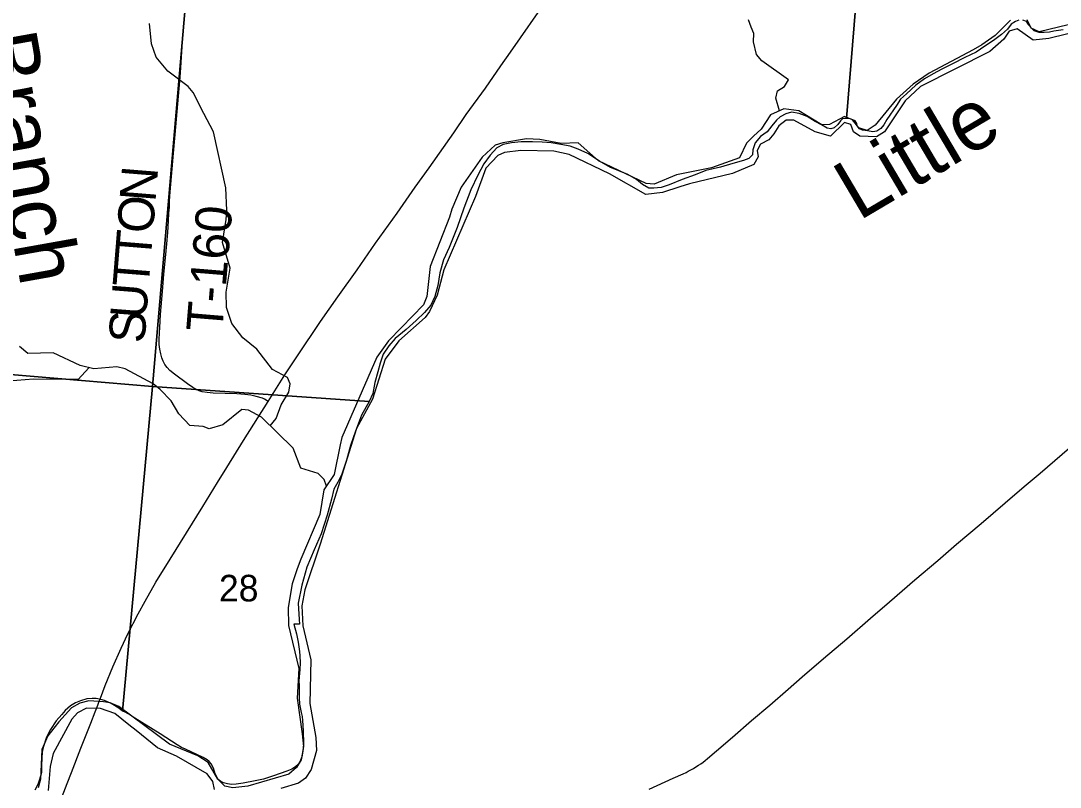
# Model space of a CAD drawing. Extents: x 1410790 to 1770854, y 448063 to 770588.
# Drawn here: x 1565500 to 1574144, y 639212 to 645585 of the extents above; entities that cross this region are included whole.
import ezdxf

# ---------------------------------------------------------------- set-up
doc = ezdxf.new("R2010")
doc.units = 0
for name, color, linetype in [('GM_X_County_Road', 7, 'Continuous'), ('GM_X_Major_River', 7, 'Continuous'), ('GM_X_Major_River_Text', 7, 'Continuous'), ('GM_X_Minor_River', 7, 'Continuous'), ('GM_X_Minor_River_Text', 7, 'Continuous'), ('GM_X_Section', 7, 'Continuous'), ('GM_X_Section_Text', 7, 'Continuous'), ('GM_X_Township_Road', 7, 'Continuous'), ('GM_X_Township_Road_Text', 7, 'Continuous'), ('GM_X_US_Route', 7, 'Continuous')]:
    doc.layers.add(name, color=color, linetype=linetype)

msp = doc.modelspace()

# ---------------------------------------------------------------- linework, layer by layer
at = {"layer": 'GM_X_County_Road'}
msp.add_lwpolyline([(1570725.4, 639196.5), (1570926.7, 639286.3), (1571009.4, 639324.1), (1571032.7, 639335.4), (1571050.7, 639344.6), (1571072.2, 639355.8), (1571094.3, 639368), (1571115.1, 639380.5), (1571136.4, 639394), (1571154.6, 639407), (1571173.7, 639421.2), (1571191.5, 639435.2), (1571212.1, 639452), (1571285.3, 639514.6), (1571419.1, 639629.2), (1571578.2, 639766.4), (1571728.7, 639895.3), (1571882.5, 640028.4), (1571999.4, 640128.9), (1572175.9, 640280.8), (1572369.5, 640445.2), (1572565.9, 640617), (1572725.8, 640754.6), (1572936.5, 640935.7), (1573126.4, 641098), (1573283.1, 641232), (1573487.5, 641405.2), (1573687.3, 641576.6), (1573844.1, 641711.2), (1573976.5, 641823.8), (1574220.5, 642033.1)], dxfattribs=at)
at = {"layer": 'GM_X_Major_River'}
for points in [[(1573731.7, 645588.4), (1573602.9, 645461.3), (1573491.2, 645385.8), (1573420.3, 645343.4), (1573054.1, 645147.8), (1572920.2, 645058.8), (1572783.4, 644931.8), (1572606.6, 644715.8), (1572537.6, 644671.3), (1572470.2, 644694.9), (1572417.8, 644762.2), (1572350.5, 644787.7), (1572225.1, 644722.6), (1572161.1, 644718.1), (1571971.9, 644834.5), (1571844.5, 644853.5), (1571735.4, 644802), (1571658.7, 644683.6), (1571593.4, 644625.1), (1571536.1, 644566.4), (1571477.4, 644445.7), (1571245.7, 644360.9), (1570952.6, 644303.7), (1570767, 644225.9), (1570701.2, 644231.4), (1570303.9, 644420.8), (1570135.5, 644568.8), (1569993.5, 644564.1), (1569816.4, 644596.2), (1569706.7, 644602.8), (1569508.1, 644569.3), (1569445.7, 644550.8), (1569337.5, 644451.2), (1569161.9, 644201.1), (1569085.8, 644018.7), (1569064.2, 643951.1), (1568904.9, 643542.5), (1568877.1, 643291), (1568849.6, 643221.6), (1568665.4, 643035.7), (1568557, 642924.1)], [(1574290.8, 645571.5), (1573969.3, 645492.9), (1573902.1, 645524.4), (1573869.6, 645591.2)], [(1574343.3, 645510.2), (1574049.9, 645437), (1573919.7, 645424), (1573786, 645517.1), (1573719.6, 645498.6), (1573676.1, 645431.6), (1573557.8, 645328.2), (1572981.7, 645039.3), (1572855.1, 644920.2), (1572683.2, 644659.9), (1572616.4, 644619.5), (1572476.6, 644624.7), (1572425.5, 644661.9), (1572402.9, 644722.5), (1572351.4, 644739.7), (1572234.9, 644626.3), (1572105.8, 644661.3), (1571930.2, 644757.4), (1571864.2, 644756.9), (1571805.3, 644712.3), (1571763.7, 644645.2), (1571720.6, 644594.2), (1571651.8, 644557.7), (1571624.7, 644506.3), (1571633.4, 644454.1), (1571596, 644388.9), (1571418.4, 644314.9), (1571060.8, 644229.1), (1570982.3, 644202.9), (1570837.3, 644156.2), (1570699.1, 644141.4), (1570397.3, 644312.5), (1570059.3, 644472.5), (1569932.1, 644499.4), (1569658.5, 644505.8), (1569522.2, 644488.9), (1569467.7, 644464.2), (1569367.3, 644358.4), (1569282, 644122.2)], [(1569282, 644122.2), (1569018.2, 643513.9), (1568963.3, 643303), (1568900.3, 643168.3), (1568863.1, 643117.2), (1568642.9, 642924.1), (1568529.4, 642770.7), (1568423.9, 642438.8), (1568292.3, 642193.7), (1568275.2, 642142.1), (1567988.5, 641234), (1567861.8, 640852.7), (1567838.7, 640719.1), (1567845.3, 640553.8)], [(1568557, 642924.1), (1568459.9, 642788.3), (1568170.7, 642118.5), (1568157.4, 642058.8), (1568105.7, 641811.8), (1568020.9, 641685.6), (1567986.1, 641480.3), (1567829.7, 641107.6), (1567797.9, 641028.3), (1567757, 640903.2), (1567722.5, 640705.8), (1567726.4, 640555.7)], [(1567726.4, 640555.7), (1567813.2, 640200.2), (1567797.8, 639952.1), (1567841.4, 639656.7), (1567851, 639550.3), (1567830.6, 639438.6), (1567793.1, 639375.3), (1567729.9, 639320.6), (1567387.3, 639219.8), (1567262.9, 639206.5), (1567197.1, 639219.9), (1567138.3, 639279.3), (1567059.3, 639417.2), (1566972.4, 639473.2), (1566736.3, 639570.5), (1566314.6, 639882.1), (1566243.2, 639913.7), (1566187.4, 639922.9), (1566067.4, 639929.6), (1565990.9, 639911.2), (1565922, 639872.6), (1565815.3, 639756.8), (1565724.6, 639638.5), (1565676.1, 639525.4), (1565662.7, 639279.3), (1565645.1, 639205.6)], [(1567845.3, 640553.8), (1567912.9, 640272.1), (1567902.9, 639907.8), (1567954.8, 639626.2), (1567960.4, 639517.9), (1567914.9, 639358.6), (1567867.3, 639287.5), (1567808.3, 639246.8), (1567663.2, 639201.8)], [(1567112.4, 639193.7), (1567097.9, 639260.1), (1567051.2, 639323.2), (1566794.1, 639471.1), (1566637.5, 639540.6), (1566460.4, 639682.6), (1566397.4, 639730.1), (1566281.3, 639824.8), (1566164.1, 639867.4), (1566046, 639867.9), (1565973.1, 639831.5), (1565925.9, 639776.4), (1565769.5, 639493.3), (1565743.1, 639383.8), (1565726.7, 639183.8)]]:
    msp.add_lwpolyline(points, dxfattribs=at)
at = {"layer": 'GM_X_Minor_River'}
for points in [[(1567574.7, 642217.3), (1567624.3, 642277.4), (1567666.5, 642392.6), (1567730.5, 642497.4), (1567739.8, 642565.2), (1567718.9, 642619.7), (1567594.3, 642684.4), (1567461.8, 642855.3), (1567347.7, 642947.8), (1567254.1, 643067.8), (1567210.8, 643200.8), (1567209.2, 643327), (1567241.2, 643528.5), (1567177.4, 643740), (1567209.1, 643933.5), (1567214.6, 644007.5), (1567204.3, 644195.9), (1567101.5, 644660.5), (1567022.6, 644814.3), (1566934.1, 644988.3), (1566893.1, 645039.2), (1566721.7, 645164.9), (1566626.1, 645283), (1566586.3, 645391.9), (1566571.6, 645562.4)], [(1571809.7, 644837.1), (1571779, 644941.5), (1571794.1, 645001.2), (1571852.8, 645038), (1571885.8, 645093.4), (1571663.1, 645252.1), (1571618.2, 645303.1), (1571594.3, 645409.7), (1571595.7, 645479.8), (1571574.7, 645532.2), (1571551.9, 645592.8)], [(1566064.8, 642700.2), (1565978.1, 642602.1), (1565606.5, 642605.9), (1565326.3, 642583.8), (1565136.6, 642593.8), (1565000.3, 642570.6), (1564890.5, 642574.9), (1564714.2, 642654.7), (1564590.3, 642653.3), (1564356.9, 642572.2), (1564248.5, 642550.4), (1564094.5, 642541.7), (1564042.8, 642556.8), (1563999.9, 642607.7), (1563952, 642716.8), (1563707.9, 642904.1), (1563590.5, 642928.6), (1563468, 643101.3), (1563416.8, 643138.4), (1563252.7, 643232), (1563164.4, 643516.1), (1563088.2, 643603.8)], [(1568041.3, 641716.1), (1568024, 641770.6), (1567973, 641819.7), (1567830, 641864.7), (1567765.3, 642030.2), (1567500.6, 642290), (1567393.9, 642348.3), (1567338, 642351.4), (1567181.6, 642224.6), (1567067.1, 642190.9), (1567015.5, 642212), (1566905.7, 642218.3), (1566813.7, 642316.4), (1566751.9, 642425.8), (1566657.9, 642519.8), (1566600.8, 642565), (1566369.5, 642692), (1566299.9, 642707.5), (1566107.7, 642689.5), (1565994.3, 642717.9), (1565768.6, 642824.7), (1565558.7, 642819.1), (1565489.9, 642876.6)]]:
    msp.add_lwpolyline(points, dxfattribs=at)
at = {"layer": 'GM_X_Section'}
for points in [[(1561703.8, 648235.8), (1567053.1, 647847.6), (1566594.8, 642542.4), (1561277.5, 642992.8)], [(1566594.8, 642542.4), (1568398.3, 642417.7), (1568332.5, 642304.7), (1568282.4, 642171.6), (1568242.5, 642052.2), (1568208.6, 641930.8), (1568168.8, 641815.5), (1568135.7, 641748), (1568102.8, 641690.6), (1568085.5, 641606.9), (1568047.4, 641473.5), (1567996.9, 641318.4), (1567938.8, 641185.3), (1567878.5, 641040.3), (1567838.2, 640891), (1567807.8, 640743.5), (1567815.7, 640607.5), (1567817.1, 640567.4), (1567771.1, 640568.2), (1567791.8, 640485.9), (1567806.7, 640417.7), (1567817.5, 640341.5), (1567821.3, 640304.1), (1567824, 640245.4), (1567821.1, 640191.5), (1567813.6, 640097.6), (1567815, 640055.6), (1567814.2, 640009.7), (1567815.4, 639955.7), (1567818.5, 639901.6), (1567831.4, 639833.4), (1567838.9, 639799.3), (1567842.4, 639765.3), (1567849, 639681.2), (1567851.4, 639575.2), (1567848.7, 639533.3), (1567842.1, 639495.4), (1567837.6, 639463.4), (1567827.2, 639437.6), (1567814.8, 639413.8), (1567800.5, 639396), (1567776.2, 639376.4), (1567754, 639360.8), (1567711.8, 639345.5), (1567601.2, 639305.2), (1567518.8, 639278.5), (1567450.5, 639263.6), (1567348.3, 639245.3), (1567292.1, 639236.1), (1567252.1, 639234.8), (1567220.2, 639239.3), (1567186.4, 639247.8), (1567162.6, 639260.2), (1567142.8, 639276.5), (1567117.6, 639322.9), (1567102.3, 639369.1), (1567082.9, 639405.4), (1567067.2, 639425.7), (1567049.4, 639439.9), (1567017.8, 639458.4), (1566868.9, 639528.8), (1566837.1, 639541.3), (1566801.5, 639563.8), (1566659, 639656), (1566449.1, 639785.3), (1566397.6, 639820.2), (1566363.9, 639838.7), (1566346.1, 639845)]]:
    msp.add_lwpolyline(points, close=True, dxfattribs=at)
for points in [[(1572580.2, 647383.8), (1572366.7, 644771.9), (1572352.6, 644772.9), (1572334.7, 644770.4), (1572318.4, 644752.6), (1572293.9, 644721), (1572265.5, 644695.5), (1572235.4, 644686), (1572207.4, 644690.4), (1572159.9, 644719.2), (1572106.4, 644748), (1572039.1, 644789.1), (1571973.5, 644814.1), (1571909.7, 644825.1), (1571863.4, 644809.9), (1571815.1, 644786.6), (1571784.6, 644757.1), (1571745.9, 644709.8), (1571707.1, 644660.4), (1571652.5, 644623.3), (1571607.7, 644570), (1571588.8, 644512.3), (1571584.1, 644470.4), (1571553.6, 644438.9), (1571511.3, 644421.6), (1571421, 644397), (1571318.5, 644366.7), (1571198.1, 644338.6), (1571107.6, 644304), (1571001, 644263.7), (1570892.3, 644221.5), (1570826, 644198.6), (1570765.9, 644193.5), (1570724, 644194.2), (1570670.4, 644223), (1570621.1, 644265.8), (1570549.8, 644306.9), (1570474.3, 644336.1), (1570404.8, 644365.2), (1570313.6, 644418.6), (1570216.6, 644480.2), (1570135.3, 644517.4), (1570067.7, 644542.5), (1569991.9, 644555.7), (1569912.2, 644571), (1569836.3, 644576.2), (1569756.3, 644577.5), (1569660.4, 644579), (1569582.2, 644570.2), (1569512, 644555.4), (1569459.6, 644528.2), (1569402.7, 644467.1), (1569349.6, 644396), (1569300, 644300.8), (1569244.1, 644179.7), (1569185.7, 644026.7), (1569129.1, 643865.6), (1569062.6, 643700.7), (1569016.9, 643597.5), (1568985.2, 643488), (1568969.5, 643382.3), (1568942.1, 643292.8), (1568909, 643221.3), (1568858, 643160.2), (1568786.9, 643091.3), (1568705.8, 643016.6), (1568614.6, 642942.1), (1568559.7, 642881), (1568512.6, 642811.8), (1568489.4, 642738.1), (1568470.2, 642664.5), (1568444.8, 642576.9), (1568427.4, 642485.2), (1568398.3, 642417.7), (1566594.8, 642542.4), (1567053.1, 647847.6)], [(1573799.3, 645588.9), (1573773.1, 645577.3), (1573736.8, 645555.9), (1573706.1, 645514.3), (1573655.5, 645471.2), (1573590.7, 645420.2), (1573517.9, 645373.4), (1573445.2, 645324.6), (1573350.5, 645278.1), (1573249.7, 645225.7), (1573159, 645183.2), (1573086.4, 645144.3), (1573015.7, 645101.5), (1572944.9, 645048.6), (1572865.8, 644977.9), (1572817.1, 644932.7), (1572782.3, 644881.2), (1572702.5, 644762.5), (1572677.8, 644718.9), (1572653.3, 644689.3), (1572618.9, 644665.9), (1572586.9, 644660.4), (1572541, 644669.1), (1572501.1, 644675.8), (1572475.3, 644686.2), (1572455.7, 644710.5), (1572454, 644730.5), (1572438.4, 644752.7), (1572406.6, 644765.2), (1572386.7, 644771.6), (1572366.7, 644771.9), (1572580.2, 647383.8)], [(1574169.9, 645509), (1574091.8, 645498.2), (1574055.7, 645490.8), (1574009.6, 645487.5), (1573969.7, 645488.2), (1573927.9, 645500.8), (1573912.1, 645517.1), (1573878.7, 645553.6), (1573863.1, 645579.8), (1573833.3, 645590.3)], [(1561277.5, 642992.8), (1566594.8, 642542.4), (1566346.1, 639845), (1566316.4, 639869.4), (1566251.1, 639908.4), (1566195.5, 639933.3), (1566165.6, 639941.8), (1566125.8, 639948.4), (1566093.8, 639948.9), (1566049.7, 639945.6), (1565997.5, 639930.5), (1565955.2, 639913.1), (1565914.9, 639887.8), (1565870.2, 639848.5), (1565841.7, 639816.9), (1565794.9, 639763.7), (1565747.8, 639692.5), (1565714.8, 639627), (1565687.5, 639543.5), (1565678.8, 639503.6), (1565674, 639453.7), (1565673.1, 639391.7), (1565672.2, 639337.8), (1565665.8, 639311.9), (1565648.8, 639250.2), (1565638.5, 639228.3), (1565615.9, 639188.7)]]:
    msp.add_lwpolyline(points, dxfattribs=at)
at = {"layer": 'GM_X_Township_Road'}
msp.add_lwpolyline([(1567556.2, 642419.6), (1567526.3, 642439), (1567511.3, 642445.4), (1567458, 642461.3), (1567413.2, 642471.1), (1567364.5, 642477.9), (1567296.1, 642483.2), (1567100.1, 642489.3), (1567051.2, 642493.2), (1567009.2, 642500), (1566984.1, 642507.3), (1566960.2, 642517.8), (1566931.9, 642534.5), (1566886.4, 642566.5), (1566778.9, 642646.7), (1566740.7, 642677.8), (1566717.7, 642701), (1566698.2, 642727.3), (1566684.5, 642753.4), (1566673.8, 642780.9), (1566663.6, 642815.5), (1566655.7, 642854), (1566651, 642893), (1566650.1, 642935.5), (1566653.1, 642991), (1566656.3, 643033.4), (1566663, 643141.3), (1566680, 643334.1), (1566691, 643478.6), (1566706.3, 643641.2), (1566714.9, 643729.2), (1566722.5, 643824), (1566728.8, 643922.2), (1566732.3, 643986.3), (1566735.5, 644035.9), (1566737.9, 644084.1), (1566742.8, 644161.9), (1566760.4, 644354.5), (1566771.2, 644485.2), (1566785.1, 644638.7), (1566807.1, 644893.9), (1566825.5, 645115.1), (1566831.5, 645196.4), (1566844.4, 645412.4), (1566852.5, 645536.7), (1566866.1, 645670.2)], dxfattribs=at)
at = {"layer": 'GM_X_US_Route'}
msp.add_lwpolyline([(1565825.3, 639084.5), (1565887.1, 639243.4), (1565922.2, 639335.4), (1566000.5, 639537.2), (1566081.6, 639745.1), (1566118.6, 639839.8), (1566140.1, 639894.7), (1566150.2, 639918.7), (1566162.4, 639952.5), (1566202.9, 640056.5), (1566265.9, 640211.6), (1566335.3, 640367.6), (1566391.1, 640486.4), (1566475.9, 640653.2), (1566533.7, 640760.1), (1566623.1, 640917), (1566742.5, 641109.4), (1566877.1, 641327), (1567015, 641546.4), (1567136.2, 641745.4), (1567215, 641870.1), (1567351.5, 642094.4), (1567556.2, 642419.6), (1567695.8, 642641.4), (1567800.9, 642800.1), (1567991.9, 643082.9), (1568136.3, 643290.2), (1568297.2, 643513.9), (1568451.2, 643734.5), (1568629.3, 643986.2), (1568780.8, 644200.7), (1568897.4, 644363.2), (1569100.6, 644653.3), (1569205.4, 644804.4), (1569364.2, 645025.5), (1569491.6, 645208.7), (1569573, 645323.8), (1569656.6, 645443.8), (1569804, 645652.8)], dxfattribs=at)

# ---------------------------------------------------------------- texts
at = {"layer": 'GM_X_Major_River_Text'}
msp.add_text('Little', height=499.96, rotation=30.57584, dxfattribs=at).set_placement((1572468.2, 643916))
at = {"layer": 'GM_X_Minor_River_Text'}
msp.add_text('Branch', height=499.91, rotation=280.12634, dxfattribs=at).set_placement((1565129.9, 645450.8))
at = {"layer": 'GM_X_Section_Text'}
msp.add_text('28', height=221, rotation=0.00001, dxfattribs=at).set_placement((1567148.2, 640756.7))
at = {"layer": 'GM_X_Township_Road_Text'}
for s, rotation, p in [('N', 85.39047, (1566619.7, 644073.1)), ('O', 85.387, (1566598.4, 643809.9)), ('T-160', 85.28172, (1567174.5, 642990.1)), ('T', 85.39047, (1566580.4, 643586.2)), ('T', 85.38796, (1566562.4, 643362.5)), ('U', 85.50015, (1566541.7, 643099.5)), ('S', 87.42375, (1566532.7, 642900))]:
    msp.add_text(s, height=300, rotation=rotation, dxfattribs=at).set_placement(p)

doc.saveas('drawing.dxf')
